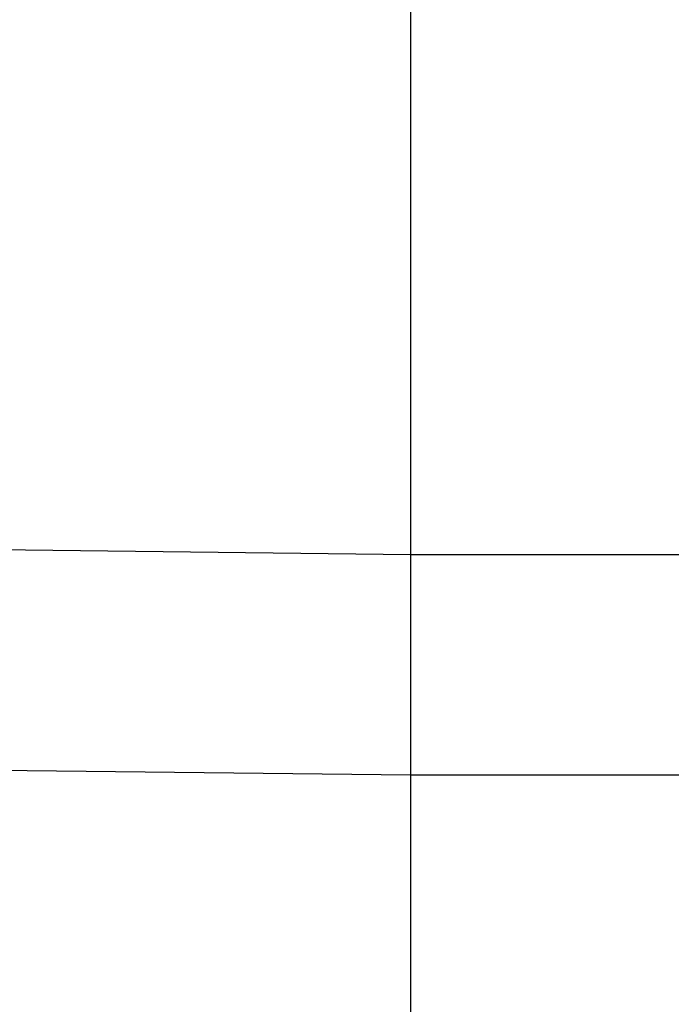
# Model space of a CAD drawing. Extents: x -270 to 272, y -152 to 146.
# Tile 421 of 656: x 229.53 to 230.59, y -27.43 to -25.82. Entities that reach past the tile are written whole.
import ezdxf

# ---------------------------------------------------------------- set-up
doc = ezdxf.new("R2010")
doc.units = 0
doc.layers.get('0').update_dxf_attribs({"linetype": 'CONTINUOUS'})

msp = doc.modelspace()

# ---------------------------------------------------------------- linework, layer by layer
for p, q in [((230.168, -26.6946), (230.168, -25.0546)), ((228.568, -26.6747), (230.168, -26.6946)), ((230.168, -26.6946), (232.718, -26.6946)), ((230.168, -27.0546), (230.168, -26.6946)), ((230.168, -27.0546), (228.568, -27.0362)), ((232.718, -27.0546), (230.168, -27.0546)), ((230.168, -28.6946), (230.168, -27.0546))]:
    msp.add_line(p, q)

doc.saveas('drawing.dxf')
